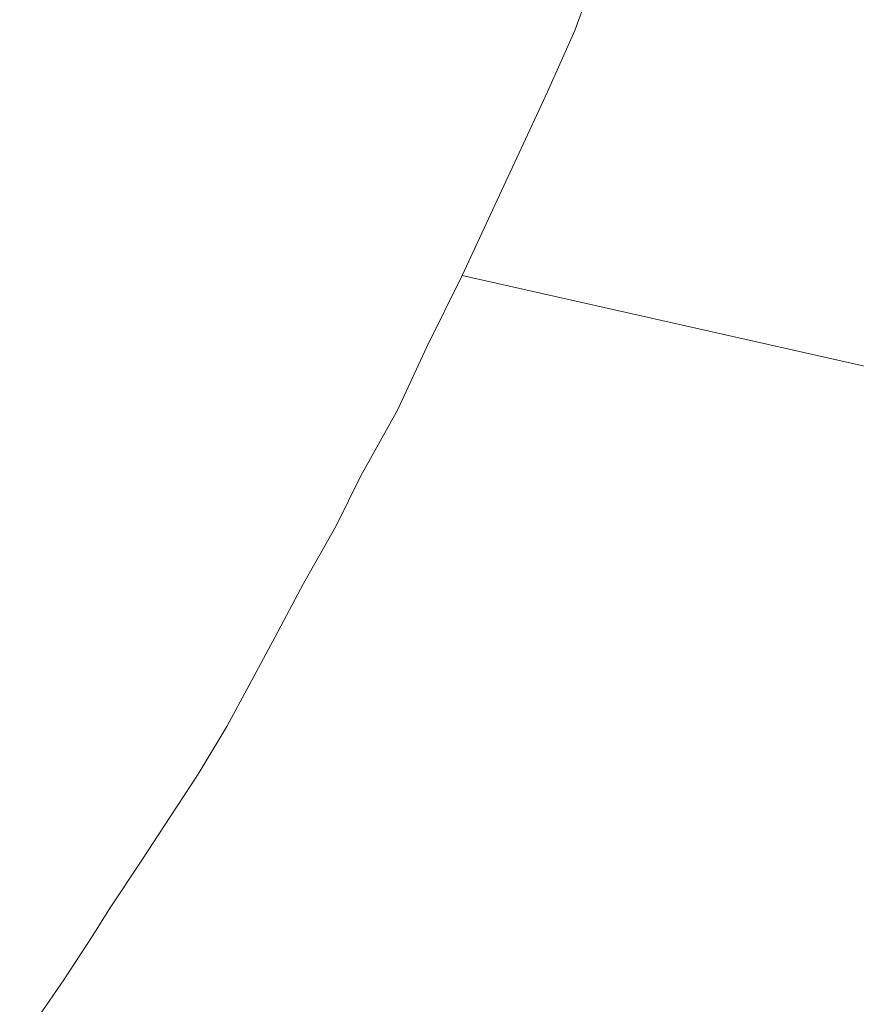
# Model space of a CAD drawing. Extents: x 184422 to 188298, y 343471 to 350189.
# Tile 398 of 513: x 186771 to 186855, y 349256 to 349355. Entities that reach past the tile are written whole.
import ezdxf

# ---------------------------------------------------------------- set-up
doc = ezdxf.new("R2010")
doc.units = 0
doc.layers.add('B-WA-OG-WATER-GV', color=252, linetype='Continuous', lineweight=18)

msp = doc.modelspace()

# ---------------------------------------------------------------- linework, layer by layer
at = {"layer": 'B-WA-OG-WATER-GV', "flags": 128}
for points in [[(186828.88, 349358.925), (186827.064, 349353.92), (186824.332, 349347.776), (186815.733, 349329.308), (186896.343, 349311.161), (186946.514, 349427.109)], [(186828.88, 349358.925), (186827.064, 349353.92), (186824.332, 349347.776), (186815.733, 349329.308), (186896.343, 349311.161), (186946.514, 349427.109)], [(186828.88, 349358.925), (186827.064, 349353.92), (186824.332, 349347.776), (186815.733, 349329.308), (186896.343, 349311.161), (186946.514, 349427.109)], [(186896.343, 349311.161), (186815.733, 349329.308), (186812.16, 349322.089), (186809.277, 349315.846), (186805.577, 349309.19), (186803.076, 349304.171), (186799.786, 349298.377), (186796.942, 349292.988), (186794.346, 349288.132), (186792.097, 349284.006), (186789.202, 349279.206), (186786.391, 349274.906), (186783.601, 349270.643), (186780.293, 349265.655), (186778.55, 349262.886), (186775.708, 349258.545), (186771.271, 349252.1)], [(186896.343, 349311.161), (186815.733, 349329.308), (186812.16, 349322.089), (186809.277, 349315.846), (186805.577, 349309.19), (186803.076, 349304.171), (186799.786, 349298.377), (186796.942, 349292.988), (186794.346, 349288.132), (186792.097, 349284.006), (186789.202, 349279.206), (186786.391, 349274.906), (186783.601, 349270.643), (186780.293, 349265.655), (186778.55, 349262.886), (186775.708, 349258.545), (186771.271, 349252.1)], [(186896.343, 349311.161), (186815.733, 349329.308), (186812.16, 349322.089), (186809.277, 349315.846), (186805.577, 349309.19), (186803.076, 349304.171), (186799.786, 349298.377), (186796.942, 349292.988), (186794.346, 349288.132), (186792.097, 349284.006), (186789.202, 349279.206), (186786.391, 349274.906), (186783.601, 349270.643), (186780.293, 349265.655), (186778.55, 349262.886), (186775.708, 349258.545), (186771.271, 349252.1)]]:
    msp.add_lwpolyline(points, dxfattribs=at)

doc.saveas('drawing.dxf')
